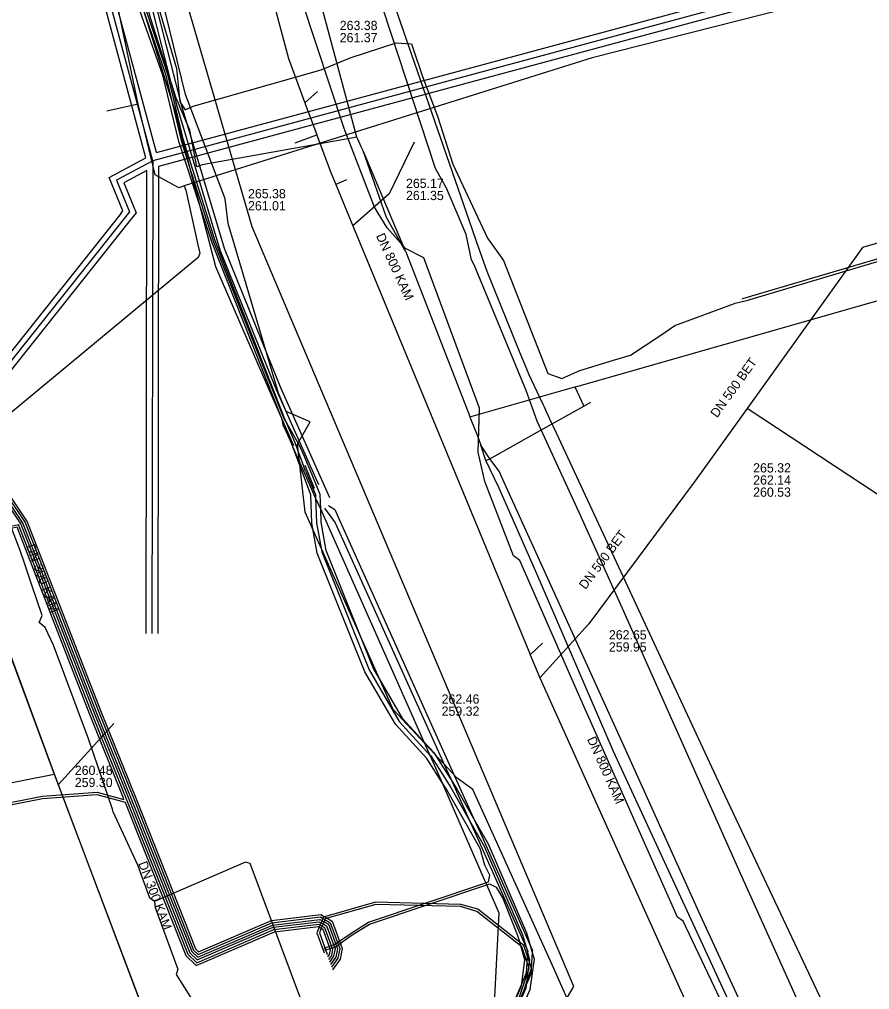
# Model space of a CAD drawing. Extents: x -598233 to -596890, y -1157848 to -1156431.
# Drawn here: x -597175.3 to -597101.7, y -1157309.7 to -1157225.7 of the extents above; entities that cross this region are included whole.
import ezdxf

# ---------------------------------------------------------------- set-up
doc = ezdxf.new("R2010")
doc.units = 0
for name, color, linetype in [('Vrstva 1', 7, 'Continuous'), ('Vrstva 12', 7, 'Continuous'), ('Vrstva 13', 7, 'Continuous'), ('Vrstva 19', 7, 'Continuous'), ('Vrstva 25', 7, 'Continuous'), ('Vrstva 26', 7, 'Continuous'), ('Vrstva 4', 7, 'Continuous'), ('Vrstva 42', 7, 'Continuous'), ('Vrstva 44', 7, 'Continuous'), ('Vrstva 55', 7, 'Continuous'), ('Vrstva 58', 7, 'Continuous'), ('Vrstva 9', 7, 'Continuous')]:
    doc.layers.add(name, color=color, linetype=linetype)

msp = doc.modelspace()

# ---------------------------------------------------------------- linework, layer by layer
at = {"layer": 'Vrstva 1'}
for p, q in [((-597181.89, -1157265.14), (-597172.32, -1157291)), ((-597172.32, -1157291), (-597162.66, -1157316.67))]:
    msp.add_line(p, q, dxfattribs=at)
for points in [[(-597181.93, -1157265.16), (-597172.33, -1157291.03)], [(-597167.16, -1157286.65), (-597171.98, -1157291.96)], [(-597185.92, -1157293.73), (-597172.33, -1157291.03)], [(-597172.33, -1157291.03), (-597162.61, -1157316.75)]]:
    msp.add_lwpolyline(points, dxfattribs=at)
at = {"layer": 'Vrstva 12'}
for points in [[(-597146.12, -1157235.91), (-597152.63, -1157211.71), (-597157.49, -1157179.51)], [(-597146.12, -1157235.91), (-597146.42, -1157235.96), (-597159.51, -1157238.32), (-597159.98, -1157238.47), (-597160.58, -1157235.3), (-597161.78, -1157232.54), (-597163.97, -1157225.68), (-597169.23, -1157207.4), (-597183.59, -1157200.73), (-597190.18, -1157198.16)], [(-597146.03, -1157236.1), (-597146.12, -1157235.91)], [(-597145.75, -1157236.75), (-597146.03, -1157236.1)], [(-597145.59, -1157237.1), (-597145.75, -1157236.75)], [(-597141.88, -1157245.84), (-597143.56, -1157242.88), (-597145.59, -1157237.1)], [(-597141.88, -1157245.84), (-597145.59, -1157237.1)], [(-597126.88, -1157257.42), (-597088.74, -1157246.57), (-597079.69, -1157243.51)], [(-597141.88, -1157245.84), (-597136.42, -1157259.87)], [(-597136.33, -1157260.11), (-597127.64, -1157257.64)], [(-597127.64, -1157257.64), (-597127.26, -1157257.52), (-597126.88, -1157257.42)], [(-597136.42, -1157259.87), (-597136.33, -1157260.11)], [(-597136.33, -1157260.11), (-597136.24, -1157260.34)], [(-597136.24, -1157260.34), (-597135.69, -1157261.76), (-597135.38, -1157262.56)], [(-597133.82, -1157266.24), (-597134.96, -1157263.91), (-597135.38, -1157262.56)], [(-597133.81, -1157264.81), (-597134.62, -1157263.75), (-597135.38, -1157262.56)], [(-597133.48, -1157265.54), (-597133.81, -1157264.81)], [(-597089.62, -1157361.19), (-597116.37, -1157303.26), (-597122.99, -1157288.66), (-597133.48, -1157265.54)], [(-597090.89, -1157361.05), (-597102.86, -1157334.59), (-597106.4, -1157326.75), (-597107.73, -1157324.06), (-597117.19, -1157303.63), (-597123.9, -1157289.08), (-597130.64, -1157273.49), (-597133.82, -1157266.24)]]:
    msp.add_lwpolyline(points, dxfattribs=at)
at = {"layer": 'Vrstva 13'}
for p, q in [((-597165.065, -1157233.069), (-597167.776, -1157233.653)), ((-597161.065, -1157240.125), (-597160.937, -1157240.503))]:
    msp.add_line(p, q, dxfattribs=at)
for points in [[(-597074.136, -1157217.498), (-597074.354, -1157216.772), (-597075.302, -1157216.244), (-597125.746, -1157229.063), (-597161.065, -1157240.125), (-597161.547, -1157240.288), (-597163.588, -1157239.182), (-597165.065, -1157233.069), (-597171.901, -1157200.279), (-597175.022, -1157175.231)], [(-597160.937, -1157240.503), (-597159.898, -1157245.23), (-597159.723, -1157245.966), (-597159.864, -1157246.341), (-597177.485, -1157260.915), (-597178.025, -1157261.009), (-597178.45, -1157260.645), (-597201.579, -1157241.826), (-597202.195, -1157241.336), (-597211.039, -1157237.51), (-597229.002, -1157235.583), (-597234.374, -1157240.247), (-597236.19, -1157243.911), (-597236.228, -1157244.361), (-597237.086, -1157252.029), (-597237.578, -1157256.749), (-597240.111, -1157280.207), (-597240.983, -1157288.356), (-597237.8, -1157298.905), (-597233.253, -1157304.426), (-597223.241, -1157310.053), (-597212.984, -1157310.978), (-597205.805, -1157311.676)], [(-597127.26, -1157257.52), (-597126.47, -1157259.18)], [(-597134.96, -1157263.91), (-597134.62, -1157263.75), (-597130.52, -1157261.45), (-597126.47, -1157259.18), (-597125.86, -1157258.85)], [(-597134.96, -1157263.91), (-597134.62, -1157263.75), (-597130.52, -1157261.45), (-597126.47, -1157259.18), (-597125.86, -1157258.85)]]:
    msp.add_lwpolyline(points, dxfattribs=at)
at = {"layer": 'Vrstva 19'}
for points in [[(-597131.228, -1157256.417), (-597131.33, -1157256.2), (-597131.983, -1157254.595), (-597134.85, -1157247.55), (-597135.723, -1157245.034), (-597136.103, -1157243.939), (-597143.85, -1157221.61), (-597148.02, -1157203.36), (-597150.84, -1157180.66), (-597149.66, -1157163.89), (-597149.61, -1157163.22), (-597148.51, -1157152.46), (-597143.08, -1157125.54), (-597139.43, -1157111.4), (-597137.36, -1157107.57), (-597131.08, -1157096.32), (-597111.473, -1157073.041)], [(-597130.506, -1157257.959), (-597131.228, -1157256.417)], [(-596932.64, -1157562.31), (-596933.57, -1157561.3), (-596933.885, -1157560.958), (-596943.33, -1157550.7), (-596978.85, -1157512.23), (-596992.69, -1157497.25), (-597034.37, -1157446.83), (-597052.62, -1157421.43), (-597062.65, -1157402.84), (-597070.35, -1157389.7), (-597081.947, -1157364.239), (-597089.53, -1157347.59), (-597092.26, -1157341.16), (-597101.18, -1157320.6), (-597101.226, -1157320.503), (-597114.22, -1157292.91), (-597128.82, -1157261.58), (-597129.41, -1157260.31), (-597129.501, -1157260.119), (-597129.71, -1157259.68), (-597129.886, -1157259.291), (-597130, -1157259.04), (-597130.506, -1157257.959)]]:
    msp.add_lwpolyline(points, dxfattribs=at)
at = {"layer": 'Vrstva 25'}
for p, q in [((-597108.279, -1157222.984), (-597136.419, -1157230.575)), ((-597136.419, -1157230.575), (-597163.802, -1157237.961)), ((-597163.802, -1157237.961), (-597163.865, -1157278.862))]:
    msp.add_line(p, q, dxfattribs=at)
for points in [[(-597163.802, -1157237.961), (-597173.82, -1157200.818), (-597187.585, -1157193.172)], [(-597163.802, -1157237.961), (-597166.944, -1157239.634), (-597165.814, -1157242.381), (-597166.148, -1157242.8)], [(-597166.148, -1157242.8), (-597181.341, -1157261.886), (-597194.648, -1157250.216), (-597199.923, -1157246.895), (-597206.682, -1157245.491)]]:
    msp.add_lwpolyline(points, dxfattribs=at)
at = {"layer": 'Vrstva 26'}
for p, q in [((-597136.575, -1157229.996), (-597109.015, -1157222.561)), ((-597107.543, -1157223.407), (-597136.263, -1157231.154)), ((-597163.475, -1157237.251), (-597136.575, -1157229.996)), ((-597136.263, -1157231.154), (-597163.303, -1157238.448)), ((-597164.365, -1157278.862), (-597164.303, -1157238.794)), ((-597163.303, -1157238.448), (-597163.365, -1157278.863))]:
    msp.add_line(p, q, dxfattribs=at)
for points in [[(-597163.475, -1157237.251), (-597173.392, -1157200.484), (-597187.342, -1157192.735)], [(-597164.389, -1157237.707), (-597174.248, -1157201.152), (-597187.828, -1157193.609)], [(-597166.539, -1157242.488), (-597166.388, -1157242.299), (-597167.579, -1157239.405), (-597164.389, -1157237.707)], [(-597164.303, -1157238.794), (-597166.309, -1157239.863), (-597165.24, -1157242.463), (-597165.757, -1157243.112)], [(-597166.539, -1157242.489), (-597181.406, -1157261.164), (-597194.348, -1157249.814), (-597199.733, -1157246.424), (-597206.58, -1157245.001)], [(-597165.757, -1157243.112), (-597181.276, -1157262.608), (-597194.948, -1157250.618), (-597200.113, -1157247.366), (-597206.784, -1157245.981)]]:
    msp.add_lwpolyline(points, dxfattribs=at)
at = {"layer": 'Vrstva 42'}
for points in [[(-597227.393, -1157226.308), (-597226.111, -1157228.254), (-597225.882, -1157237.668), (-597216.907, -1157238.361), (-597200.768, -1157245.226), (-597197.011, -1157247.228), (-597193.465, -1157249.8), (-597181.307, -1157259.311), (-597174.66, -1157269.199), (-597168.313, -1157285.522), (-597165.173, -1157293.315), (-597160.086, -1157306.169), (-597159.824, -1157306.415), (-597153.523, -1157303.704), (-597149.246, -1157303.191), (-597148.927, -1157303.375), (-597148.685, -1157303.514), (-597148.263, -1157303.757), (-597147.393, -1157306.117), (-597147.57, -1157307.042), (-597148.241, -1157307.976)], [(-597226.31, -1157228.316), (-597226.078, -1157237.854), (-597216.955, -1157238.558), (-597200.855, -1157245.406), (-597197.118, -1157247.398), (-597193.586, -1157249.96), (-597181.456, -1157259.449), (-597174.846, -1157269.271), (-597168.499, -1157285.596), (-597165.358, -1157293.389), (-597160.256, -1157306.284), (-597159.865, -1157306.651), (-597153.471, -1157303.899), (-597149.285, -1157303.398), (-597149.064, -1157303.526), (-597148.889, -1157303.627), (-597148.426, -1157303.894), (-597147.6, -1157306.134), (-597147.758, -1157306.961), (-597148.325, -1157307.751)], [(-597226.046, -1157239.014), (-597226.006, -1157238.062), (-597217.003, -1157238.755), (-597200.941, -1157245.587), (-597197.224, -1157247.568), (-597193.706, -1157250.12), (-597181.605, -1157259.586), (-597175.033, -1157269.344), (-597168.685, -1157285.669), (-597165.544, -1157293.463), (-597160.425, -1157306.399), (-597159.906, -1157306.886), (-597153.418, -1157304.094), (-597149.33, -1157303.604), (-597149.141, -1157303.713), (-597148.966, -1157303.814), (-597148.589, -1157304.031), (-597147.807, -1157306.151), (-597147.946, -1157306.88), (-597148.409, -1157307.524)], [(-597225.786, -1157239.046), (-597225.729, -1157238.281), (-597217.051, -1157238.952), (-597201.027, -1157245.768), (-597197.33, -1157247.738), (-597193.826, -1157250.28), (-597181.754, -1157259.723), (-597175.219, -1157269.416), (-597168.871, -1157285.743), (-597165.73, -1157293.537), (-597160.595, -1157306.515), (-597159.948, -1157307.122), (-597153.366, -1157304.29), (-597149.373, -1157303.81), (-597149.219, -1157303.899), (-597149.044, -1157304), (-597148.751, -1157304.169), (-597148.013, -1157306.169), (-597148.134, -1157306.8), (-597148.494, -1157307.301)], [(-597200.154, -1157268.639), (-597200.107, -1157268.099), (-597187.713, -1157268.853), (-597177.511, -1157269.91), (-597175.423, -1157269.446), (-597175.406, -1157269.489), (-597169.057, -1157285.816), (-597165.916, -1157293.611), (-597160.764, -1157306.63), (-597159.989, -1157307.357), (-597153.313, -1157304.485), (-597149.416, -1157304.016), (-597149.296, -1157304.085), (-597149.121, -1157304.186), (-597148.914, -1157304.306), (-597148.22, -1157306.186), (-597148.322, -1157306.719), (-597148.581, -1157307.079)], [(-597182.931, -1157294.981), (-597182.88, -1157294.602), (-597181.836, -1157294.613), (-597173.358, -1157292.945), (-597168.607, -1157292.608), (-597166.287, -1157293.224), (-597166.33, -1157293.117), (-597169.243, -1157285.89), (-597175.547, -1157269.678), (-597177.499, -1157270.112), (-597187.729, -1157269.052), (-597199.921, -1157268.311), (-597199.941, -1157268.663)], [(-597182.733, -1157295.007), (-597182.706, -1157294.804), (-597181.818, -1157294.813), (-597173.332, -1157293.143), (-597168.627, -1157292.81), (-597166.193, -1157293.456), (-597166.101, -1157293.685), (-597160.934, -1157306.745), (-597160.03, -1157307.593), (-597153.261, -1157304.68), (-597149.458, -1157304.224), (-597149.373, -1157304.273), (-597149.199, -1157304.373), (-597149.077, -1157304.443), (-597148.427, -1157306.203), (-597148.51, -1157306.638), (-597148.667, -1157306.856)], [(-597134.11, -1157317.068), (-597130.99, -1157307.838), (-597131.673, -1157305.867), (-597135.646, -1157302.731), (-597137.133, -1157302.306), (-597144.502, -1157302.107), (-597148.927, -1157303.375), (-597149.011, -1157303.399), (-597149.064, -1157303.526), (-597149.141, -1157303.713), (-597149.219, -1157303.899), (-597149.296, -1157304.085), (-597149.373, -1157304.273), (-597149.582, -1157304.775), (-597148.956, -1157306.494)], [(-597134.298, -1157316.998), (-597131.202, -1157307.838), (-597131.843, -1157305.987), (-597135.738, -1157302.913), (-597137.163, -1157302.506), (-597144.476, -1157302.307), (-597148.685, -1157303.514), (-597148.863, -1157303.565), (-597148.889, -1157303.627), (-597148.966, -1157303.814), (-597149.044, -1157304), (-597149.121, -1157304.186), (-597149.199, -1157304.373), (-597149.368, -1157304.779), (-597148.697, -1157306.619), (-597148.75, -1157306.641)]]:
    msp.add_lwpolyline(points, dxfattribs=at)
at = {"layer": 'Vrstva 44'}
for points in [[(-597169.012, -1157205.685), (-597168.753, -1157206.686), (-597165.599, -1157218.85), (-597163.917, -1157224.595), (-597161.753, -1157233.11), (-597157.994, -1157245.651), (-597153.114, -1157257.75), (-597149.43, -1157265.962)], [(-597168.082, -1157207.118), (-597167.424, -1157210.216), (-597165.213, -1157218.744), (-597163.531, -1157224.49), (-597161.367, -1157233.003), (-597157.616, -1157245.518), (-597152.746, -1157257.593), (-597148.481, -1157267.101)], [(-597151.578, -1157262.634), (-597152.622, -1157260.269), (-597153.695, -1157257.836), (-597158.341, -1157247.138), (-597159.696, -1157241.908), (-597160.456, -1157238.972), (-597161.812, -1157233.738), (-597162.218, -1157232.445), (-597164.418, -1157225.431), (-597164.833, -1157224.106), (-597166.694, -1157216.58), (-597166.807, -1157216.121), (-597166.9, -1157215.745), (-597167.073, -1157215.412), (-597167.513, -1157214.563), (-597167.829, -1157213.953), (-597168.594, -1157212.714)], [(-597152.517, -1157260.848), (-597152.554, -1157260.45), (-597152.61, -1157260.298), (-597152.622, -1157260.269), (-597158.653, -1157245.069), (-597159.696, -1157241.908), (-597161.55, -1157236.287), (-597162.913, -1157230.561), (-597165.353, -1157223.703), (-597166.979, -1157216.778), (-597166.807, -1157216.121), (-597166.791, -1157216.06)], [(-597166.474, -1157215.964), (-597166.581, -1157216.265), (-597166.694, -1157216.58), (-597166.741, -1157216.713), (-597165.03, -1157223.661), (-597164.418, -1157225.431), (-597162.679, -1157230.454), (-597162.218, -1157232.445), (-597161.345, -1157236.21), (-597160.456, -1157238.972), (-597158.522, -1157244.983), (-597152.435, -1157260.247), (-597152.186, -1157260.681), (-597151.142, -1157262.505), (-597150.688, -1157263.515), (-597150.459, -1157264.058)], [(-597150.574, -1157264.825), (-597150.84, -1157264.107), (-597151.466, -1157262.362), (-597152.186, -1157260.681), (-597152.376, -1157260.239), (-597158.389, -1157244.899), (-597161.145, -1157236.163), (-597162.491, -1157230.489), (-597164.787, -1157223.602), (-597166.439, -1157216.992), (-597166.581, -1157216.265), (-597166.629, -1157216.023)], [(-597135.05, -1157298.92), (-597135.449, -1157297.464), (-597138.339, -1157292.409), (-597138.717, -1157291.81), (-597140.05, -1157289.696), (-597142.781, -1157286.723), (-597145.43, -1157282.18), (-597149.548, -1157271.914), (-597150.008, -1157269.327), (-597150.104, -1157266.858), (-597151.793, -1157262.4), (-597152.22, -1157261.434), (-597152.517, -1157260.848)], [(-597150.69, -1157264.892), (-597151.634, -1157262.772)], [(-597149.796, -1157266.313), (-597150.586, -1157264.317)], [(-597140.994, -1157332.239), (-597141.307, -1157330.073), (-597139.11, -1157326.221), (-597134.146, -1157316.554), (-597131.107, -1157309.669), (-597130.753, -1157307.048), (-597130.932, -1157306.421), (-597131.059, -1157305.976), (-597131.392, -1157304.806), (-597134.736, -1157297.097), (-597136.014, -1157294.862), (-597137.652, -1157291.996), (-597137.993, -1157291.455), (-597139.409, -1157289.211), (-597140.282, -1157288.262), (-597142.134, -1157286.246), (-597144.709, -1157281.829), (-597148.775, -1157271.689), (-597149.211, -1157269.242), (-597149.255, -1157268.114), (-597149.305, -1157266.827), (-597150.189, -1157264.653), (-597150.459, -1157264.058)], [(-597163.869, -1157359.021), (-597161.003, -1157356.089), (-597158.742, -1157352.739), (-597154.11, -1157346.809), (-597150.946, -1157341.572), (-597146.898, -1157335.323), (-597143.425, -1157329.43), (-597140.489, -1157324.043), (-597138.008, -1157319.369), (-597134.328, -1157313.095), (-597133.81, -1157303.069), (-597134.873, -1157300.618), (-597134.954, -1157300.433), (-597135.441, -1157299.31), (-597138.717, -1157291.81), (-597139.51, -1157289.994), (-597139.77, -1157289.411), (-597140.282, -1157288.262), (-597149.255, -1157268.114), (-597149.694, -1157267.128), (-597150.69, -1157264.892)], [(-597150.574, -1157264.825), (-597150.16, -1157265.772), (-597149.705, -1157266.843), (-597149.694, -1157267.128), (-597149.61, -1157269.285), (-597149.162, -1157271.802), (-597145.07, -1157282.005), (-597142.458, -1157286.485), (-597139.77, -1157289.411), (-597139.73, -1157289.454), (-597137.996, -1157292.203), (-597136.366, -1157295.055), (-597135.093, -1157297.281), (-597131.77, -1157304.941), (-597131.437, -1157306.109), (-597131.336, -1157306.464), (-597131.161, -1157307.077), (-597131.457, -1157309.264), (-597131.497, -1157309.562), (-597134.507, -1157316.382), (-597139.461, -1157326.029), (-597141.615, -1157330.081), (-597141.273, -1157332.33)], [(-597148.914, -1157268.011), (-597148.006, -1157269.288), (-597138.384, -1157290.591), (-597137.993, -1157291.455), (-597136.366, -1157295.055), (-597135.648, -1157296.642), (-597131.437, -1157306.109), (-597131.328, -1157306.354), (-597131.336, -1157306.464), (-597131.463, -1157308.26), (-597131.846, -1157309.158), (-597132.94, -1157311.723)], [(-597148.572, -1157267.804), (-597148.023, -1157268.132), (-597147.717, -1157268.852), (-597138.019, -1157290.427), (-597136.014, -1157294.862), (-597135.283, -1157296.478), (-597131.059, -1157305.976), (-597130.922, -1157306.283), (-597130.932, -1157306.421), (-597131.069, -1157308.355), (-597131.457, -1157309.264), (-597132.578, -1157311.894), (-597137.175, -1157320.703), (-597137.535, -1157321.393), (-597139.762, -1157325.438), (-597140.93, -1157327.903), (-597141.904, -1157329.957), (-597142.1, -1157330.37), (-597142.267, -1157330.665)], [(-597148.961, -1157306.085), (-597148.065, -1157305.79), (-597146.715, -1157304.847), (-597145.123, -1157303.849), (-597134.954, -1157300.433), (-597134.725, -1157300.356), (-597134.6, -1157299.79), (-597135.05, -1157298.92)], [(-597148.899, -1157306.275), (-597147.975, -1157305.97), (-597146.605, -1157305.013), (-597145.037, -1157304.031), (-597134.873, -1157300.618), (-597134.626, -1157300.535), (-597134.06, -1157300.83), (-597133.42, -1157301.89)], [(-597141.474, -1157332.312), (-597141.741, -1157330.849), (-597141.904, -1157329.957), (-597141.939, -1157329.765), (-597140.93, -1157327.903), (-597139.811, -1157325.836), (-597137.175, -1157320.703), (-597134.867, -1157316.209), (-597131.886, -1157309.454), (-597131.846, -1157309.158), (-597131.568, -1157307.105), (-597132.147, -1157305.075), (-597133.42, -1157301.89)]]:
    msp.add_lwpolyline(points, dxfattribs=at)
at = {"layer": 'Vrstva 55'}
for points in [[(-597095.503, -1157352.568), (-597103.134, -1157335.973), (-597103.056, -1157335.237), (-597111.681, -1157316.782), (-597117.86, -1157303.763), (-597118.359, -1157303.426), (-597126.707, -1157284.642), (-597132.004, -1157272.551), (-597132.562, -1157272.147), (-597135.055, -1157265.727), (-597135.614, -1157263.181), (-597135.5, -1157259.376), (-597140.316, -1157246.359), (-597141.911, -1157245.558), (-597143.496, -1157243.767), (-597144.604, -1157241.965), (-597147.208, -1157235.165), (-597150.881, -1157224.087), (-597153.255, -1157214.851), (-597155.195, -1157209.237), (-597158.018, -1157192.894), (-597158.794, -1157182.72), (-597159.678, -1157175.051), (-597159.743, -1157160.989)], [(-597121.586, -1157324.638), (-597129.186, -1157307.602), (-597136.079, -1157292.362), (-597137.426, -1157291.382), (-597142.97, -1157285.432), (-597150.607, -1157268.38), (-597151.252, -1157262.487), (-597150.177, -1157260.541), (-597152.244, -1157259.654), (-597152.903, -1157258.083), (-597157.256, -1157243.396), (-597157.512, -1157241.245), (-597160.951, -1157232.218), (-597162.67, -1157225.265), (-597165.627, -1157213.515), (-597169.04, -1157199.124), (-597169.895, -1157189.552), (-597170.419, -1157181.388), (-597170.848, -1157173.641), (-597171.28, -1157165.54)], [(-597112.77, -1157249.93), (-597112.71, -1157249.89), (-597098.34, -1157245.65), (-597092.19, -1157243.21), (-597089.589, -1157242.497), (-597089.41, -1157242.78), (-597089.39, -1157242.442), (-597087.63, -1157241.96), (-597086.45, -1157242.08), (-597082.14, -1157240.89), (-597081.32, -1157240.21), (-597069.77, -1157236.73), (-597067.35, -1157236.171), (-597067.31, -1157236.06), (-597067.276, -1157236.102), (-597060.685, -1157233.942), (-597050.383, -1157230.822), (-597044.665, -1157229.384), (-597044.55, -1157229.19), (-597044.431, -1157229.325), (-597043.708, -1157229.144), (-597042.27, -1157229.53)], [(-597149.98, -1157313.14), (-597155.37, -1157298.78), (-597155.76, -1157298.67), (-597163.64, -1157302.06), (-597164.06, -1157301.76), (-597165.1, -1157298.91), (-597167.21, -1157294.29), (-597167.288, -1157294.063), (-597169.37, -1157287.99), (-597172.39, -1157279.88), (-597173.12, -1157278.34), (-597173.63, -1157277.92), (-597173.36, -1157277.31), (-597174.256, -1157274.689), (-597174.912, -1157272.768), (-597175.28, -1157271.69), (-597176.073, -1157269.569)], [(-597149.98, -1157313.14), (-597155.37, -1157298.78), (-597155.76, -1157298.67), (-597163.64, -1157302.06), (-597163.58, -1157302.59), (-597161.63, -1157307.92), (-597161.78, -1157308.38), (-597160.25, -1157310.81)]]:
    msp.add_lwpolyline(points, dxfattribs=at)
at = {"layer": 'Vrstva 58'}
for points in [[(-596922.358, -1157613.629), (-596952.883, -1157577.729), (-597153.348, -1157366.733), (-597150.383, -1157360.895), (-597143.155, -1157348.792), (-597141.756, -1157340.354), (-597141.763, -1157332.414), (-597142.327, -1157328.397), (-597136.648, -1157325.049), (-597127.334, -1157309.404), (-597155.192, -1157243.686), (-597168.691, -1157197.354), (-597171.825, -1157165.56), (-597168.691, -1157142.498), (-597162.647, -1157120.78), (-597150.784, -1157088.762), (-597134.891, -1157067.044), (-597115.64, -1157042.191), (-597035.056, -1156963.826)], [(-597101.67, -1157324.46), (-597102.45, -1157322.82), (-597112.91, -1157299.65), (-597123.12, -1157276.71), (-597126.86, -1157268.41), (-597130.5, -1157260.48), (-597131.45, -1157257.85), (-597135.96, -1157246.97), (-597136.21, -1157246.54), (-597136.66, -1157244.34), (-597138.36, -1157240.33), (-597139.32, -1157238.62), (-597145.742, -1157219.008), (-597148.63, -1157207.26), (-597149.17, -1157205.03), (-597152.79, -1157180.39), (-597152.94, -1157160.98)], [(-597164.94, -1157219.08), (-597161.75, -1157229.97), (-597161.44, -1157232.87), (-597160.99, -1157233.54), (-597160.29, -1157233.22), (-597149.21, -1157230.09), (-597146.71, -1157229.06), (-597142.72, -1157227.75), (-597141.4, -1157227.85), (-597141.28, -1157228.18), (-597140.45, -1157230.67), (-597139.14, -1157234.11), (-597137.82, -1157238.25), (-597134.81, -1157244.65), (-597133.43, -1157246.58), (-597129.59, -1157256.37), (-597128.38, -1157256.8), (-597126.81, -1157256.12)], [(-597112.001, -1157249.942), (-597111.7, -1157249.84), (-597096.68, -1157245.37), (-597096.39, -1157245.25), (-597088.93, -1157243.09), (-597088.54, -1157242.5), (-597087.21, -1157241.98), (-597085.77, -1157242.06), (-597081.65, -1157240.74), (-597073.05, -1157237.91)], [(-597126.81, -1157256.12), (-597123.91, -1157255.2), (-597122.43, -1157254.79), (-597119.88, -1157253.1), (-597118.6, -1157252.2), (-597113.41, -1157250.31), (-597113.37, -1157250.28), (-597112.23, -1157250.02), (-597112.001, -1157249.942)]]:
    msp.add_lwpolyline(points, dxfattribs=at)
at = {"layer": 'Vrstva 9'}
for p, q in [((-597159.241, -1157201.876), (-597152.046, -1157229.097)), ((-597149.522, -1157231.95), (-597150.62, -1157232.95)), ((-597151.467, -1157236.402), (-597149.593, -1157235.703)), ((-597141.159, -1157236.359), (-597143.339, -1157240.82)), ((-597147.019, -1157239.618), (-597147.943, -1157240)), ((-597143.339, -1157240.82), (-597146.463, -1157243.581)), ((-597092.264, -1157272.624), (-597112.34, -1157259.397)), ((-597116.838, -1157265.652), (-597126.024, -1157278.025)), ((-597126.024, -1157278.025), (-597130.284, -1157282.716)), ((-597130.056, -1157279.711), (-597131.114, -1157280.709))]:
    msp.add_line(p, q, dxfattribs=at)
for points in [[(-597152.046, -1157229.097), (-597150.62, -1157232.95), (-597150.387, -1157233.576), (-597150.309, -1157233.785), (-597149.593, -1157235.703), (-597149.526, -1157235.884), (-597148.426, -1157238.832)], [(-597065.973, -1157234.969), (-597092.884, -1157242.732), (-597102.327, -1157245.456)], [(-597148.426, -1157238.832), (-597147.943, -1157240), (-597146.463, -1157243.581)], [(-597146.463, -1157243.581), (-597131.182, -1157280.546), (-597131.114, -1157280.709), (-597130.284, -1157282.716)], [(-597102.327, -1157245.456), (-597112.34, -1157259.397), (-597116.838, -1157265.652)], [(-597130.284, -1157282.716), (-597113.997, -1157318.833), (-597113.862, -1157319.131), (-597113.777, -1157319.318), (-597113.284, -1157320.409), (-597113.029, -1157320.975), (-597110.225, -1157327.18)]]:
    msp.add_lwpolyline(points, dxfattribs=at)

# ---------------------------------------------------------------- texts
at = {"layer": 'Vrstva 12'}
for s, p in [('263.38', (-597147.604, -1157226.649)), ('261.37', (-597147.604, -1157227.699)), ('265.17', (-597141.868, -1157240.31)), ('265.38', (-597155.547, -1157241.201)), ('261.35', (-597141.868, -1157241.36)), ('261.01', (-597155.547, -1157242.251)), ('265.32', (-597111.809, -1157264.933)), ('262.14', (-597111.809, -1157265.983)), ('260.53', (-597111.809, -1157267.033)), ('262.65', (-597124.3, -1157279.384)), ('259.95', (-597124.3, -1157280.434)), ('262.46', (-597138.784, -1157284.94)), ('259.32', (-597138.784, -1157285.99))]:
    msp.add_text(s, height=0.8, dxfattribs=at).set_placement(p)
for s, rotation, p in [('DN 800 KAM', 294.67219, (-597144.488, -1157244.449)), ('DN 500 BET', 54.3164, (-597114.931, -1157260.257)), ('DN 500 BET', 53.05589, (-597126.325, -1157275.112)), ('DN 800 KAM', 294.09924, (-597126.211, -1157288.001))]:
    msp.add_text(s, height=0.8, rotation=rotation, dxfattribs=at).set_placement(p)
at = {"layer": 'Vrstva 4'}
for rotation, p in [(290.31771, (-597174.779, -1157271.305)), (290.60419, (-597165.065, -1157298.758))]:
    msp.add_text('DN 300 KAM', height=0.8, rotation=rotation, dxfattribs=at).set_placement(p)
for s, p in [('260.48', (-597170.545, -1157291.108)), ('259.30', (-597170.545, -1157292.158))]:
    msp.add_text(s, height=0.8, dxfattribs=at).set_placement(p)

doc.saveas('drawing.dxf')
